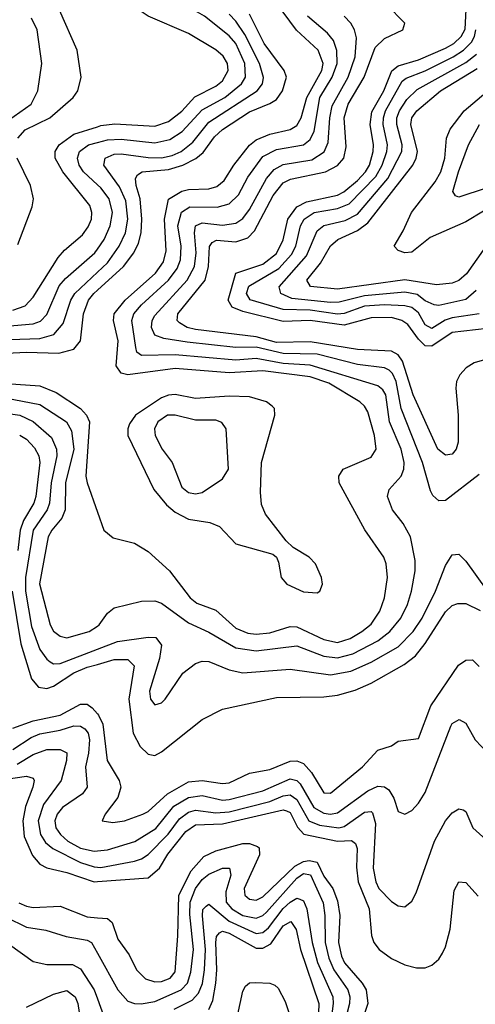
# Model space of a CAD drawing. Header units: inches. Extents: x 884549 to 1028252, y 526810 to 653624.
# Tile 828 of 1056: x 979770 to 981118, y 616568 to 619480. Entities that reach past the tile are written whole.
import ezdxf

# ---------------------------------------------------------------- set-up
doc = ezdxf.new("R2010")
doc.units = ezdxf.units.IN
doc.header["$MEASUREMENT"] = 0
doc.layers.add('A9671', color=7, linetype='Continuous')
doc.layers.add('A9681', color=7, linetype='Continuous')

msp = doc.modelspace()

# ---------------------------------------------------------------- linework, layer by layer
at = {"layer": 'A9671', "color": 5}
for points, elevation in [([(979764.1, 619130), (979786.2, 619153.8), (979858.9, 619190), (979928.5, 619250), (979942.5, 619270), (979951.9, 619310), (979940.5, 619390), (979888.2, 619508.2)], 2920), ([(979737.3, 619182.7), (979803.8, 619230), (979823.4, 619270), (979835.1, 619350), (979821.4, 619450), (979804.7, 619484.7)], 2940), ([(979750, 618620.8), (979786.1, 618633.9), (979810, 618659.5), (979883.7, 618776.3), (979902.2, 618797.8), (979956.2, 618843.8), (979972.9, 618867.1), (979982.1, 618890), (979983.7, 618910), (979977.7, 618930), (979898.1, 619030), (979874.6, 619070), (979874.9, 619090), (979886.7, 619110), (979930, 619141), (980000, 619163.4)], 2880), ([(980000, 618991.7), (979958.5, 619030), (979946.3, 619050), (979941.3, 619070), (979947.1, 619090), (979973.9, 619110), (980000, 619117)], 2860), ([(979764.7, 618815.3), (979806.6, 618926.6), (979810.8, 618950), (979802.4, 618990), (979762.9, 619070)], 2920), ([(979730, 618573.3), (979810, 618580), (979831.6, 618588.4), (979850, 618608.2), (979887.2, 618692.8), (979905.8, 618714.2), (979992.2, 618790), (980000, 618801.2)], 2860), ([(979710, 618533), (979830, 618537.3), (979871.1, 618548.9), (979898.3, 618581.8), (979921.3, 618650), (979933.6, 618670), (980000, 618732.8)], 2840), ([(979710, 618492.3), (979790, 618496.5), (979886, 618494), (979930, 618505.3), (979949.9, 618530.1), (979958.7, 618610), (979973.6, 618650), (979989.7, 618670.3), (980000, 618679.7)], 2820), ([(979730, 618403.9), (979830, 618396.8), (979877.5, 618377.4), (979949.6, 618329.6), (979968.2, 618310), (979976.7, 618290), (979965.9, 618130), (979969.3, 618110), (980000, 618023.7)], 2780), ([(979670, 618372.3), (979830, 618342), (979908.2, 618290), (979923.8, 618263.8), (979929.8, 618210), (979905.4, 618110), (979904.7, 618030), (979894.6, 618005.4), (979864.7, 617970), (979853.9, 617950), (979828.3, 617811.7), (979859.9, 617690), (979870, 617671.1), (979890, 617656.3), (979910, 617651.5), (979976.1, 617670), (980000, 617686.4)], 2760), ([(979722.7, 618317.3), (979770, 618310), (979810, 618291.6), (979864.3, 618244.3), (979879.2, 618210), (979879.9, 618190), (979863.1, 618110), (979858.6, 618050), (979851.1, 618030), (979810, 617970), (979786.9, 617830), (979787.7, 617790), (979804.7, 617684.7), (979830, 617617.5), (979850, 617588), (979860.3, 617580.3), (979870, 617574.9), (979890, 617575.8), (980000, 617618.1)], 2740), ([(979770, 618251), (979790, 618238.8), (979814, 618214), (979826.3, 618190), (979829.8, 618170), (979817.6, 618070), (979812, 618050), (979781.5, 617998.5), (979771, 617970), (979764.2, 617910)], 2720), ([(979748, 617790), (979773.5, 617633.5), (979805, 617530), (979825.8, 617505.8), (979850, 617501.9), (979870, 617508.3), (979930, 617547.8), (979970, 617564.5), (980000, 617573)], 2720), ([(979750, 617384.7), (979810, 617406.3), (979890, 617422.9), (979950, 617454.9), (979970, 617455.5), (979984.6, 617444.6), (980000, 617426.5)], 2680), ([(979750, 617321.1), (979803.7, 617356.3), (979830, 617367.5), (979890, 617378.3), (979930, 617390.9), (979950, 617390.7), (979962.6, 617382.6), (979972.4, 617370), (979976.5, 617350), (979974.1, 617310), (979964.3, 617270), (979969.6, 617210), (979956.1, 617190), (979896.5, 617150), (979880.7, 617130), (979873.8, 617110), (979877.1, 617090), (979890.7, 617070), (979912.8, 617050), (979950, 617029), (979990, 617020.4), (980000, 617021.4)], 2660), ([(979762.3, 617277.7), (979810, 617306.8), (979850, 617321.7), (979890, 617321.5), (979910, 617311.8), (979908.6, 617288.6), (979892.9, 617230), (979840.9, 617159), (979825.1, 617110), (979831.9, 617070), (979846.6, 617046.6), (979868.2, 617028.2), (979950, 616987), (979990, 616973.8), (980000, 616973.2)], 2640), ([(979730, 617233.4), (979790, 617242.5), (979810, 617236.8), (979813.3, 617230), (979808.8, 617210), (979786.9, 617153.1), (979779.6, 617110), (979783.6, 617063.6), (979808.1, 617008.1), (979830, 616981.7), (979850, 616970.8), (979910, 616957.5), (979990, 616929.8), (980000, 616930.5)], 2620), ([(979767.7, 616867.7), (979790, 616857.7), (979810, 616853.5), (979890, 616857.4), (979970, 616825.9), (980000, 616823.5)], 2580), ([(979730, 616825.7), (979790, 616796.2), (979847.1, 616787.1), (979908, 616768), (979970, 616757.2), (979982.8, 616750), (980000, 616719.1)], 2560), ([(979637.4, 616817.4), (979810, 616694.5), (979850, 616685.8), (979925.8, 616685.8), (979950, 616672.7), (979990.3, 616610.3), (980000, 616584)], 2540), ([(979790, 616559.1), (979870, 616597.9), (979910, 616608.8), (979934.6, 616590), (979941.9, 616570), (979953.6, 616490)], 2520)]:
    msp.add_lwpolyline(points, dxfattribs=dict(at, elevation=elevation))
at = {"layer": 'A9681', "color": 5}
for points, elevation in [([(980000, 619117), (980030, 619125), (980070, 619126.4), (980170, 619115.8), (980214.3, 619125.7), (980250.6, 619149.4), (980310, 619213.1), (980377.2, 619250), (980426.1, 619290), (980437.9, 619310), (980436, 619350), (980409.7, 619410), (980390, 619432.3), (980316.9, 619490), (980282.3, 619510), (980170, 619552), (980116.8, 619590), (980103.1, 619610), (980087.5, 619650), (980050, 619701.9), (980000, 619747.8)], 2860), ([(980000, 619163.4), (980010, 619166.6), (980051.6, 619171.6), (980170, 619165.2), (980210, 619178.7), (980250, 619209.7), (980288.5, 619251.5), (980350, 619283.3), (980370, 619299.4), (980386.8, 619330), (980385.4, 619350), (980372.5, 619372.5), (980350, 619390.7), (980270, 619438.8), (980150, 619490.9), (980114.4, 619514.4), (980064.8, 619564.8), (980000, 619639.5)], 2880), ([(981145.8, 618474.2), (981115.3, 618464.7), (981091.6, 618450), (981072.2, 618430), (981063.1, 618410), (981060.6, 618390), (981067.2, 618310), (981067.5, 618230), (981061.4, 618210), (981050, 618194.7), (981030, 618191.6), (981006.9, 618210), (980934.6, 618370), (980902.7, 618470), (980890, 618488.9), (980870, 618499.8), (980770, 618504.2), (980630, 618527.1), (980530, 618524.8), (980470, 618541.5), (980290, 618563.8), (980265.6, 618570), (980243.2, 618583.2), (980236.1, 618590), (980237.6, 618610), (980319, 618710), (980329.2, 618750), (980331.3, 618808.7), (980339.3, 618820.7), (980352, 618828), (980410, 618822.9), (980445.3, 618834.7), (980464.7, 618855.3), (980520.3, 618959.7), (980550, 618997.9), (980571.5, 619008.5), (980674.6, 619030), (980710, 619048.5), (980728.8, 619070), (980735.9, 619104.1), (980730.4, 619190), (980742.5, 619230), (980789.7, 619310), (980822.3, 619397.7), (980850, 619424.3), (980903.5, 619450), (980909.7, 619470), (980801.5, 619581.5)], 2720), ([(980000, 618023.7), (980019.1, 617970), (980047.1, 617947), (980110, 617931.7), (980150, 617906.9), (980213.7, 617850), (980274.3, 617770), (980294.6, 617754.6), (980350, 617733.3), (980410, 617680.2), (980445.4, 617665.4), (980470, 617662.1), (980510, 617666.1), (980570, 617685.1), (980590, 617684.1), (980670, 617646.3), (980710, 617638.1), (980748, 617650), (980782.2, 617670), (980810, 617692), (980835.4, 617730), (980849.9, 617770.1), (980858.2, 617830), (980854.7, 617870), (980847.3, 617890), (980791.3, 617971.3), (980715.8, 618110), (980714.6, 618130), (980726.9, 618150), (980810, 618186.3), (980824.7, 618210), (980819.7, 618250), (980799.8, 618319.8), (980790, 618336.9), (980776.5, 618350), (980684.6, 618404.6), (980630, 618423.3), (980490, 618441.7), (980390, 618435.1), (980230, 618448.1), (980090, 618429.7), (980070, 618434.8), (980055.9, 618455.9), (980061.8, 618530), (980047.7, 618590), (980049.7, 618610), (980082.5, 618650), (980171.7, 618730), (980195.8, 618764.2), (980203.5, 618796.5), (980198.8, 618890), (980210.6, 618949.4), (980250, 618973.1), (980270, 618977.9), (980330, 618979.9), (980353.8, 618986.2), (980375.5, 619004.5), (980403.3, 619050), (980450, 619108.5), (980470, 619124.7), (980510, 619141.5), (980570, 619154.9), (980590, 619166.6), (980603.3, 619190), (980619.7, 619250), (980664.3, 619330), (980667.7, 619350), (980653.6, 619390), (980588.7, 619448.7), (980530, 619528.7)], 2780), ([(981153.8, 618566.2), (981050, 618554.7), (980990, 618514.6), (980970, 618515.7), (980950, 618535.3), (980918.5, 618578.5), (980901.1, 618590), (980870, 618598.8), (980810, 618598.5), (980730, 618576.6), (980630, 618589.8), (980550, 618587.1), (980430, 618617.1), (980398.8, 618630), (980387.3, 618650), (980409.7, 618730.3), (980490, 618756.9), (980530, 618788.4), (980550, 618828.8), (980563.6, 618890), (980590, 618926.3), (980618.6, 618941.4), (980710, 618961.2), (980729.6, 618970.4), (980770, 619003.9), (980793.5, 619030), (980805.3, 619050), (980816.1, 619090), (980817, 619110), (980807.1, 619170), (980812.3, 619207.7), (980847.3, 619270), (980871.1, 619328.9), (980890, 619343.5), (980950, 619361), (981030, 619395.7), (981054.7, 619410), (981076.5, 619430), (981087.9, 619452.1), (981090.9, 619510)], 2680), ([(980000, 618679.7), (980077.1, 618750), (980107.9, 618790), (980121.2, 618818.8), (980129.3, 618850), (980131.4, 618890), (980126.1, 618950), (980114.6, 618990), (980113.1, 619010), (980119.1, 619020.9), (980132.4, 619030), (980210, 619036.5), (980252.3, 619050), (980290.9, 619069.1), (980313.1, 619086.9), (980346.6, 619133.4), (980370, 619155.2), (980450, 619207.4), (980510, 619231.7), (980530, 619244.4), (980547.9, 619270), (980559.2, 619310), (980552.9, 619330), (980493.7, 619410), (980450, 619496.2)], 2820), ([(980000, 618732.8), (980030, 618761.1), (980064.5, 618810), (980083.4, 618850), (980090.4, 618890), (980083.9, 618943.9), (980065.5, 618985.5), (980019.5, 619050), (980023.4, 619070), (980050, 619081.8), (980070, 619083.4), (980150, 619072), (980190, 619071.8), (980221.5, 619078.5), (980248.1, 619090), (980282.3, 619117.7), (980330, 619177), (980473.1, 619270), (980488.9, 619290), (980491.4, 619308.6), (980479.5, 619350), (980436.6, 619436.6), (980410, 619475.4), (980390, 619495.9)], 2840), ([(980000, 617686.4), (980005.2, 617690), (980030, 617724.4), (980050, 617740.8), (980130, 617760.1), (980170, 617761), (980190, 617754.5), (980270, 617695.7), (980330, 617668.4), (980410, 617622.1), (980470, 617612.9), (980590, 617627.5), (980670, 617597.1), (980710, 617592.7), (980755.9, 617604.1), (980830, 617642.3), (980865.1, 617670), (980897.5, 617710), (980917.4, 617750), (980929.6, 617790), (980940.7, 617850), (980940.7, 617880.7), (980926.5, 617950), (980904.7, 617990), (980873.1, 618030), (980858.7, 618070), (980863.7, 618090), (980899.1, 618130), (980906.5, 618150), (980907.6, 618170), (980898.4, 618210), (980864, 618290), (980853.1, 618370), (980845.1, 618385.1), (980830, 618396.8), (980630, 618458.3), (980550, 618463.5), (980470, 618477.9), (980410, 618472.8), (980230, 618488.9), (980130, 618486.9), (980116.7, 618496.7), (980113.4, 618510), (980102, 618590), (980108.1, 618610), (980130, 618636.6), (980210.2, 618710), (980235.7, 618744.3), (980246.2, 618770), (980247.7, 618810), (980237.7, 618870), (980248.9, 618911.1), (980273.5, 618926.5), (980354.6, 618925.4), (980390, 618934.9), (980417.9, 618962.1), (980445.5, 619014.5), (980490, 619074.9), (980530, 619095.8), (980610, 619109.8), (980630, 619125.6), (980641.3, 619150), (980657.7, 619250), (980694.2, 619310), (980709.3, 619350), (980708.8, 619388.8), (980698.9, 619418.9), (980680.5, 619440.5), (980621.7, 619490)], 2760), ([(981130, 618134.9), (981030, 618057.8), (981010, 618057.1), (980992.6, 618072.6), (980986.1, 618086.1), (980962.1, 618170), (980898.4, 618330), (980884.1, 618410), (980873.2, 618433.2), (980863, 618443), (980850, 618450.2), (980770, 618459.6), (980650, 618490.7), (980550, 618492.2), (980470, 618510.9), (980410, 618510.7), (980265.9, 618525.9), (980197, 618537), (980170, 618547.1), (980159.9, 618570), (980162.1, 618590), (980170, 618604.8), (980265.5, 618710), (980287.4, 618750), (980291.9, 618790), (980287.1, 618850), (980290.2, 618869.8), (980310, 618879), (980370, 618872.3), (980410, 618878), (980430, 618892.4), (980450, 618918.1), (980500.2, 619010), (980522.8, 619037.2), (980550, 619051.5), (980634.2, 619065.8), (980671, 619089), (980682.8, 619117.2), (980687.4, 619190), (980694.6, 619225.4), (980742.1, 619310), (980762.9, 619370), (980766.3, 619426.3), (980760.6, 619450), (980749.6, 619469.6), (980730.2, 619490.2)], 2740), ([(981130, 618609.7), (981050, 618598.4), (981029.1, 618590.9), (980990, 618566.8), (980970, 618577.8), (980950, 618613.1), (980930, 618628.4), (980910, 618634.1), (980850, 618636.6), (980790, 618632.2), (980730, 618611.1), (980710, 618608.8), (980630, 618620.7), (980550, 618623.2), (980451.6, 618651.6), (980441.6, 618670), (980448.1, 618691.9), (980536.4, 618743.6), (980574.3, 618785.7), (980587, 618810), (980600.8, 618870), (980611.6, 618890), (980641.2, 618910), (980710, 618921.7), (980744.9, 618935.1), (980823.9, 619016.1), (980842.6, 619050), (980856.1, 619090), (980858, 619110), (980846, 619170), (980846.4, 619190), (980852.4, 619210), (980902.3, 619297.7), (980913.2, 619306.8), (980970, 619328.8), (981052.3, 619370), (981083.4, 619390), (981106.9, 619413.1), (981116.1, 619430), (981120, 619450)], 2660), ([(981121, 618679), (981090, 618652.2), (981010, 618634.5), (980996.1, 618636.1), (980970, 618648.2), (980946.7, 618666.7), (980910, 618673.9), (980790, 618663.1), (980715.5, 618644.5), (980690, 618643.6), (980575.6, 618655.6), (980543.2, 618670), (980537.5, 618690), (980618.3, 618781.7), (980650, 618855), (980670, 618870.8), (980733.5, 618886.5), (980770, 618905), (980859.4, 619010), (980900.9, 619090), (980901.6, 619110), (980886, 619170), (980886.5, 619190), (980893.7, 619210), (980916, 619244), (980946.3, 619273.7), (981090, 619353.5), (981121.6, 619378.4)], 2640), ([(981141.5, 618798.5), (981092, 618728), (981070, 618708.9), (981050, 618700.9), (981003.8, 618696.2), (980910, 618710.7), (980710, 618682.7), (980630.9, 618690.9), (980619.7, 618710), (980660, 618760), (980690, 618811.1), (980711.7, 618830), (980770, 618856.4), (980800.4, 618879.6), (980933.3, 619050), (980943.4, 619070), (980946.8, 619090), (980927.2, 619170), (980930.8, 619190), (980944.9, 619210), (981015, 619270), (981124.2, 619335.8)], 2620), ([(981195, 618945), (981090, 618881.9), (980984.6, 618835.4), (980930, 618792.2), (980909.6, 618790), (980890, 618797.3), (980878.3, 618810), (980904.8, 618855.2), (980929.2, 618910), (980999.6, 619000.4), (981016.5, 619030), (981028.5, 619070), (981033, 619130), (981043.9, 619156.1), (981085.2, 619210), (981226.6, 619330)], 2580), ([(981150, 618982.1), (981070, 618954.8), (981059.2, 618959.2), (981052, 618972), (981068.7, 619030), (981097.8, 619110), (981130.6, 619170)], 2560), ([(980000, 618801.2), (980020.1, 618830), (980038.1, 618870), (980044.7, 618910), (980034.4, 618950), (980010, 618982.4), (980000, 618991.7)], 2860), ([(980000, 617618.1), (980059.2, 617640.8), (980150, 617653.9), (980173, 617653), (980190.1, 617630), (980184, 617590), (980153.7, 617493.7), (980156.8, 617470), (980170, 617453.4), (980190, 617459.3), (980200.3, 617470), (980253.1, 617546.9), (980290, 617575.2), (980310, 617582.3), (980330, 617581.8), (980390, 617557.2), (980430, 617548), (980570, 617558.6), (980690, 617542.6), (980750, 617552.9), (980810, 617579.3), (980890, 617624.8), (980934.1, 617670), (980960.8, 617710), (981000.3, 617790), (981030, 617865.3), (981050, 617897), (981070, 617898.9), (981090, 617878.3), (981150, 617794.4)], 2740), ([(980000, 617573), (980050, 617587.3), (980090, 617587.7), (980108.8, 617568.8), (980092.9, 617470), (980105.6, 617370), (980126.3, 617330), (980150, 617307.7), (980170, 617303.8), (980190, 617314.5), (980309.9, 617410.1), (980370, 617440.7), (980530, 617475), (980670, 617477.2), (980710, 617482.2), (980762.9, 617497.1), (980810, 617517.4), (980907.4, 617572.6), (980941.3, 617598.7), (980970, 617635), (981030, 617728.9), (981050, 617747.2), (981066.4, 617753.6), (981090, 617752.7), (981132.4, 617732.4)], 2720), ([(980000, 617426.5), (980003, 617423), (980016.4, 617396.4), (980028.9, 617288.9), (980064.8, 617230), (980069.6, 617210), (980060.6, 617179.4), (980022.6, 617130), (980014, 617110), (980045.2, 617105.2), (980080.5, 617110), (980134.8, 617130), (980150, 617138.2), (980207.6, 617190), (980270, 617225.3), (980310, 617229.8), (980370, 617220.3), (980390, 617222.4), (980450, 617251), (980510, 617261.7), (980570, 617286.8), (980590, 617288), (980610, 617279.9), (980633.5, 617253.5), (980670, 617193.4), (980690, 617192.3), (980784.9, 617270), (980830, 617319.4), (980870, 617332.6), (980890, 617346), (980950, 617354.2), (980986.3, 617450), (981068.8, 617571.2), (981090, 617585.6), (981110, 617586.3), (981130, 617566.4)], 2680), ([(980000, 617021.4), (980030, 617024.4), (980110.9, 617049.1), (980172.8, 617087.2), (980226.6, 617153.4), (980270, 617179.6), (980310, 617185), (980370, 617171.2), (980390, 617173.1), (980490, 617198.9), (980570, 617234.3), (980590, 617229.8), (980599.8, 617219.8), (980640.9, 617150), (980670, 617132.7), (980690, 617130.3), (980710, 617134.2), (980800.6, 617199.4), (980830, 617213.3), (980850, 617210.6), (980861.9, 617201.9), (980876.9, 617176.9), (980890, 617138), (980910, 617130.2), (980930, 617141.2), (980950, 617162.3), (980970, 617194), (981045.5, 617390), (981050, 617398), (981070.4, 617410), (981090, 617399.1), (981117.9, 617350), (981155, 617310)], 2660), ([(980000, 616973.2), (980010, 616972.6), (980110, 616991.1), (980130, 616997.5), (980150, 617010.8), (980209.3, 617070.7), (980243.4, 617116.6), (980270, 617136.4), (980290, 617142.1), (980350, 617133.5), (980390, 617137.1), (980510, 617167.1), (980550, 617184.1), (980570, 617187.1), (980590, 617173.6), (980625.9, 617110), (980657.2, 617097.2), (980714.6, 617090), (980730, 617094), (980790, 617135.5), (980810, 617137.8), (980814, 617134), (980822.6, 617102.6), (980815.7, 616970), (980823.7, 616930), (980833.2, 616910), (980870, 616872), (980890, 616858.9), (980910, 616855.8), (980930, 616872.7), (980942.8, 616897.2), (980997.3, 617050), (981030, 617110.2), (981050, 617133.8), (981070, 617146), (981082.6, 617142.6), (981090, 617138), (981111.3, 617090), (981150, 617054.5)], 2640), ([(980000, 616930.5), (980150, 616941.5), (980183.8, 616970), (980208.3, 617011.6), (980261.3, 617078.7), (980290, 617098.9), (980370, 617101), (980550, 617143), (980559.8, 617139.8), (980570, 617135.2), (980591.9, 617091.9), (980611, 617071), (980710, 617049.8), (980751.9, 617051.9), (980763.7, 617043.7), (980768.5, 617028.5), (980766.7, 616973.3), (980771.7, 616930), (980804.3, 616850), (980810.7, 616770.7), (980818, 616750), (980833.3, 616730), (980870, 616703.4), (980910, 616684.7), (980944.7, 616675.3), (980970, 616675.2), (980990, 616683.2), (981010, 616701.2), (981021, 616719), (981030, 616737.3), (981043.4, 616790), (981056, 616904), (981070, 616930.3), (981090, 616927.8), (981127.1, 616887.1)], 2620), ([(980000, 616823.5), (980030, 616821.1), (980043.8, 616810), (980060.3, 616760.3), (980094.1, 616714.1), (980115.7, 616670), (980142.7, 616642.7), (980170, 616634.4), (980190, 616635.1), (980215.3, 616644.7), (980230, 616663.2), (980238.3, 616770), (980241.1, 616890), (980277.9, 616962.1), (980315, 617005), (980350, 617022), (980430, 617043.4), (980450, 617042.8), (980474.1, 617034.1), (980478.5, 617030), (980479.9, 617010), (980434.3, 616910), (980436.4, 616890), (980450, 616878.3), (980470, 616875.5), (980490, 616885.9), (980584.1, 616975.9), (980610, 616989.9), (980626.9, 616993.1), (980650, 616987.9), (980670, 616946.4), (980697, 616910), (980710, 616874), (980717.7, 616830), (980713, 616750), (980722, 616710), (980731.6, 616690), (980783.7, 616630), (980795.1, 616610), (980799.8, 616570), (980773.8, 616490)], 2580), ([(980000, 616719.1), (980060.7, 616610), (980090, 616577.2), (980110, 616570.1), (980129.4, 616569.4), (980170, 616575.8), (980248.3, 616610), (980266.7, 616630), (980276.9, 616663.1), (980284.5, 616730), (980273.7, 616833.6), (980274, 616870), (980290.2, 616910), (980310, 616936.6), (980330, 616952.9), (980370, 616970.1), (980390.4, 616970.4), (980394.9, 616950), (980380.1, 616899.9), (980381.4, 616870), (980398, 616850), (980430, 616830.3), (980470, 616822), (980490, 616830.1), (980500.1, 616839.9), (980590, 616940.5), (980610, 616954.1), (980630.4, 616950.4), (980667.6, 616867.6), (980673.2, 616830), (980673.5, 616750), (980684.4, 616704.4), (980699.4, 616670), (980740.9, 616610), (980747, 616590), (980746.1, 616570), (980725.5, 616490)], 2560), ([(980226.8, 616553.2), (980280.4, 616579.6), (980299.6, 616600.4), (980310.9, 616629.1), (980317.3, 616670), (980319.5, 616730), (980310.8, 616829.2), (980312.4, 616847.6), (980321.7, 616858.3), (980330, 616863.3), (980390, 616813.4), (980470, 616777.3), (980490, 616780.3), (980506.3, 616793.8), (980549.5, 616850.5), (980570, 616869.5), (980590, 616881.2), (980598.8, 616878.8), (980610, 616873.2), (980620.1, 616850), (980635.3, 616750), (980651, 616691), (980696.3, 616590), (980698.1, 616570), (980685.1, 616470)], 2540), ([(980330, 616552), (980341.4, 616578.6), (980350.3, 616629.7), (980353.6, 616670), (980350.2, 616750), (980352.3, 616767.7), (980360.9, 616779.1), (980370, 616783.9), (980390, 616777.6), (980470, 616733.8), (980490, 616733.5), (980513.4, 616746.6), (980550, 616800.1), (980572.1, 616812.1), (980588.4, 616788.4), (980601.1, 616730), (980655.7, 616570), (980650.4, 616430)], 2520), ([(980409.5, 616510.5), (980430, 616606.7), (980438.3, 616621.7), (980450, 616631.2), (980468.1, 616631.9), (980510, 616630.1), (980524.6, 616624.6), (980534.9, 616614.9), (980555.7, 616575.7), (980577, 616510)], 2480), ([(980000, 616584), (980027.3, 616510)], 2540)]:
    msp.add_lwpolyline(points, dxfattribs=dict(at, elevation=elevation))
for points, elevation in [([(980230, 618371), (980210, 618369.5), (980190, 618361.5), (980112.4, 618310), (980095.1, 618284.9), (980089.8, 618270), (980090.1, 618250), (980166.6, 618090), (980204.8, 618044.8), (980230, 618023.1), (980270, 618002.9), (980332.3, 617992.3), (980361.3, 617981.3), (980409.6, 617929.5), (980519.4, 617899.4), (980530.2, 617890.2), (980535.8, 617875.8), (980544.1, 617830), (980560.7, 617810), (980610, 617787.4), (980650, 617785.1), (980657.8, 617790), (980666, 617810), (980663.2, 617830), (980645, 617870), (980626.2, 617890), (980579.1, 617919.1), (980558.3, 617938.3), (980497.8, 618017.8), (980485.9, 618045.9), (980482.3, 618082.3), (980485.2, 618170), (980525, 618310), (980523.9, 618330), (980517, 618337), (980500.3, 618350), (980450, 618364.6), (980390, 618366.9), (980290, 618359.9)], 2820), ([(980230, 618310.6), (980207.6, 618310), (980179, 618290), (980168.5, 618270), (980171.3, 618250), (980191.4, 618210), (980221, 618170), (980250, 618097.6), (980270, 618081.5), (980290, 618077.7), (980310, 618081.9), (980370, 618121.6), (980387.7, 618150), (980380.6, 618270), (980368.1, 618288.1), (980350, 618295.6), (980290, 618295.3)], 2840)]:
    msp.add_lwpolyline(points, close=True, dxfattribs=dict(at, elevation=elevation))

doc.saveas('drawing.dxf')
